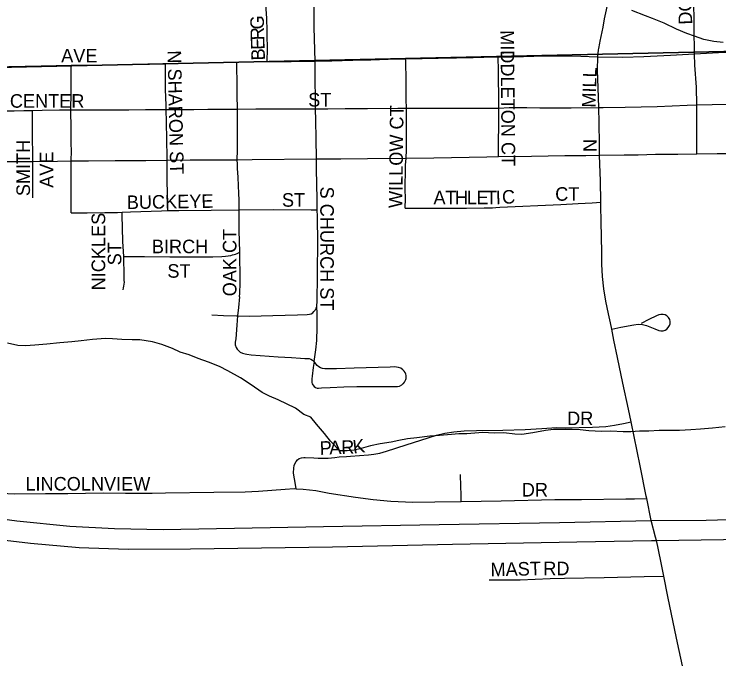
# Model space of a CAD drawing. Extents: x 1985906 to 2360102, y 891258 to 1222054.
# Drawn here: x 2189298 to 2191896, y 1018620 to 1020999 of the extents above; entities that cross this region are included whole.
import ezdxf

# ---------------------------------------------------------------- set-up
doc = ezdxf.new("R2010")
doc.units = 0
for name, color, linetype in [('GM_X_City_Street', 7, 'Continuous'), ('GM_X_City_Street_Text', 7, 'Continuous'), ('GM_X_Minor_River', 7, 'Continuous'), ('GM_X_Section', 7, 'Continuous'), ('GM_X_State_Route', 7, 'Continuous'), ('GM_X_US_Route', 7, 'Continuous')]:
    doc.layers.add(name, color=color, linetype=linetype)

msp = doc.modelspace()

# ---------------------------------------------------------------- linework, layer by layer
at = {"layer": 'GM_X_City_Street'}
for points in [[(2191806.8, 1020852.6), (2191806.6, 1020859), (2191805, 1020942.4), (2191804.8, 1020989.7), (2191803.9, 1021024.6), (2191801.6, 1021106.6), (2191799.6, 1021238.5), (2191801, 1021287.9), (2191802.5, 1021304.2)], [(2191449.5, 1020841.5), (2191453, 1020866.5), (2191453.6, 1020871.5), (2191454.7, 1020878.6), (2191455.7, 1020885.3), (2191456.8, 1020892.2), (2191458.2, 1020899), (2191469.4, 1020951), (2191475.1, 1020981.2), (2191490.4, 1021055.5), (2191506.3, 1021132.6), (2191515.8, 1021179.5), (2191528.5, 1021242.3)], [(2190231.1, 1020823.4), (2190231.6, 1020871.2), (2190231.6, 1020888.4), (2190231.1, 1020904.9), (2190230.7, 1020921.6), (2190230.9, 1020936.6), (2190230.2, 1020953.1), (2190229.9, 1020968.4), (2190229, 1020983.5), (2190227.3, 1021017.3), (2190226.4, 1021094.7), (2190226.2, 1021131), (2190226, 1021147.4)], [(2191449.5, 1020841.5), (2191542.1, 1020839.9), (2191620.1, 1020843), (2191718.4, 1020847.6), (2191806.8, 1020852.6)], [(2191806.8, 1020852.6), (2191894.5, 1020857.1), (2192116.8, 1020864.4), (2192347.7, 1020872.2), (2192496.8, 1020875.3)], [(2191814.6, 1020663.9), (2191814.2, 1020728.9), (2191808.3, 1020810.1), (2191806.8, 1020852.6)], [(2190231.1, 1020823.4), (2190278, 1020823.9), (2190319.5, 1020824.4), (2190375.1, 1020824.9), (2190407.9, 1020824.8)], [(2190407.9, 1020824.8), (2190469, 1020826.9), (2190546, 1020829.3), (2190613.5, 1020830.6), (2190677.3, 1020832.3), (2190741.3, 1020833.9)], [(2190741.3, 1020833.9), (2190802.2, 1020835.2), (2190861.5, 1020836.4), (2190928.5, 1020837.8), (2190990.5, 1020839.1), (2191030.2, 1020839.9), (2191082.1, 1020840.9)], [(2190744.3, 1020651.7), (2190743.5, 1020683.3), (2190743.6, 1020711.2), (2190743.3, 1020742.1), (2190742.9, 1020773.5), (2190742.5, 1020806), (2190741.6, 1020827.4), (2190741.3, 1020833.9)], [(2191082.1, 1020840.9), (2191138.2, 1020841.7), (2191213.9, 1020843.6), (2191286.8, 1020845), (2191355.7, 1020844.6), (2191449.5, 1020841.5)], [(2191085, 1020651.8), (2191085.2, 1020705.2), (2191084.2, 1020752.5), (2191083.9, 1020773.8), (2191083.6, 1020787.6), (2191083.3, 1020806.9), (2191083.1, 1020823.7), (2191082.1, 1020840.9)], [(2191453.1, 1020654), (2191451.3, 1020727.1), (2191449.4, 1020792.1), (2191449.5, 1020841.5)], [(2188863.2, 1020797.6), (2188936.4, 1020798.9), (2189045.8, 1020801), (2189174.8, 1020803.5), (2189277.8, 1020805.5), (2189397.3, 1020808.2), (2189507.5, 1020809.9)], [(2189506.7, 1020645.7), (2189507.5, 1020708.6), (2189507.6, 1020801.3), (2189507.5, 1020809.9)], [(2189507.5, 1020809.9), (2189555.4, 1020810.6), (2189632, 1020811.8), (2189702.2, 1020812.9), (2189796.6, 1020814.3), (2189855.4, 1020815.2)], [(2189855.4, 1020815.2), (2189928.3, 1020817.6), (2190005.8, 1020819.4), (2190105.2, 1020821), (2190119.1, 1020821.3)], [(2189858.4, 1020646.7), (2189857.8, 1020663), (2189856.4, 1020720.3), (2189856, 1020743.7), (2189855.4, 1020758.9), (2189855.8, 1020773.5), (2189855.4, 1020810.3), (2189855.4, 1020815.2)], [(2190119.1, 1020821.3), (2190167.2, 1020822.4), (2190231.1, 1020823.4)], [(2190121.5, 1020648.6), (2190120.4, 1020701), (2190119.9, 1020750.6), (2190119.4, 1020800), (2190119.1, 1020821.3)], [(2191814.6, 1020663.9), (2191872.2, 1020665.8), (2191938.3, 1020666.5), (2192017, 1020667.3), (2192076.4, 1020668), (2192129.8, 1020668.5), (2192136.2, 1020667.2), (2192141.3, 1020665.2), (2192145.2, 1020662.8), (2192148.5, 1020659.9)], [(2189223.1, 1020640.7), (2189260.2, 1020641.4), (2189298.1, 1020642.1), (2189333.3, 1020642.7), (2189365.3, 1020643.4)], [(2189365.3, 1020643.4), (2189400.5, 1020644.5), (2189465.3, 1020645.3), (2189506.7, 1020645.7)], [(2189366.5, 1020455.2), (2189366.2, 1020496), (2189366, 1020529.5), (2189365.9, 1020560.7), (2189365.6, 1020604.6), (2189365.3, 1020643.4)], [(2189506.7, 1020645.7), (2189555.6, 1020645.8), (2189600.9, 1020646), (2189655.6, 1020646.1), (2189720.1, 1020646.3), (2189782.6, 1020646.5), (2189814.3, 1020646.6), (2189858.4, 1020646.7)], [(2189508, 1020457.1), (2189508.1, 1020459.9), (2189508.7, 1020492.4), (2189508.2, 1020524.1), (2189508.2, 1020576.2), (2189506.7, 1020645.7)], [(2189858.4, 1020646.7), (2189897.9, 1020647), (2189960, 1020647.5), (2190012.4, 1020647.9), (2190073.7, 1020648.3), (2190121.5, 1020648.6)], [(2189861.5, 1020460.3), (2189861.5, 1020469.4), (2189860.9, 1020536), (2189859.7, 1020599.9), (2189858.4, 1020646.7)], [(2190120.7, 1020461.6), (2190121.7, 1020496.8), (2190121.8, 1020554.7), (2190121.5, 1020648.6)], [(2190121.5, 1020648.6), (2190189, 1020648.9), (2190252.7, 1020649.1), (2190314.4, 1020649.3), (2190360.1, 1020649.5), (2190408.9, 1020649.8)], [(2190408.9, 1020649.8), (2190453.9, 1020649.9), (2190518, 1020650.3), (2190600.4, 1020650.8), (2190712.2, 1020651.5), (2190744.3, 1020651.7)], [(2190742.8, 1020467.9), (2190743.7, 1020478.1), (2190744, 1020486.5), (2190744.5, 1020492.9), (2190744.5, 1020521.9), (2190744.4, 1020587.6), (2190745, 1020620.4), (2190745, 1020636.7), (2190744.3, 1020651.7)], [(2190744.3, 1020651.7), (2190770.8, 1020651.7), (2190834.9, 1020651.8), (2190908.7, 1020651.8), (2190985.7, 1020651.8), (2191042, 1020651.8), (2191085, 1020651.8)], [(2191083.8, 1020473.1), (2191083.9, 1020493.4), (2191084.9, 1020622.1), (2191085, 1020651.8)], [(2191085, 1020651.8), (2191123.4, 1020654), (2191140.2, 1020654), (2191187.7, 1020654.1), (2191236.5, 1020653.6), (2191284.7, 1020652.5), (2191351.4, 1020653), (2191453.1, 1020654)], [(2191453.1, 1020654), (2191469.2, 1020654.3), (2191550.7, 1020656.1), (2191669, 1020658.6), (2191779.4, 1020662.5), (2191814.6, 1020663.9)], [(2191456, 1020478.5), (2191455.9, 1020519), (2191454.6, 1020597.9), (2191453.1, 1020654)], [(2191815.5, 1020483.9), (2191815.4, 1020531.7), (2191814.6, 1020663.9)], [(2190127.6, 1020276.5), (2190127.6, 1020281.4), (2190126.9, 1020312.4), (2190125.9, 1020338), (2190125.2, 1020365.4), (2190123.7, 1020396.9), (2190121.6, 1020429.2), (2190120.9, 1020445.2), (2190120.7, 1020461.6)], [(2190415.2, 1020277.2), (2190414.8, 1020318.5), (2190413.6, 1020369.3), (2190412.8, 1020429.8), (2190412.3, 1020464.9)], [(2190740.2, 1020282.3), (2190740.3, 1020318.8), (2190739.6, 1020353.2), (2190740.6, 1020432.2), (2190741.1, 1020443.2), (2190741.6, 1020454), (2190742.8, 1020467.9)], [(2189367.2, 1020321.2), (2189367.1, 1020349.2), (2189366.8, 1020395), (2189366.6, 1020432.4), (2189366.5, 1020455.2)], [(2189507.8, 1020266.1), (2189508, 1020353), (2189508, 1020402.4), (2189508, 1020457.1)], [(2189864, 1020274), (2189863.9, 1020283.4), (2189863, 1020344.4), (2189862.6, 1020377.6), (2189862.2, 1020407.6), (2189861.9, 1020434.7), (2189861.5, 1020460.3)], [(2190740.2, 1020282.3), (2190867, 1020283), (2190966.3, 1020283.5), (2191031.2, 1020283.6), (2191045.5, 1020283.6), (2191053.9, 1020284.1), (2191062, 1020284.6), (2191074.2, 1020285.5), (2191088.5, 1020286.2), (2191313.7, 1020296.7), (2191376.9, 1020300.2), (2191429.2, 1020303.1), (2191460.9, 1020304.8)], [(2189507.8, 1020266.1), (2189566.8, 1020265.5), (2189631.6, 1020266.4), (2189679.4, 1020267.4), (2189695.9, 1020267.8)], [(2189702, 1020104.8), (2189698.9, 1020159.7), (2189697.2, 1020210.8), (2189695.6, 1020256.3), (2189695.9, 1020267.8)], [(2189695.9, 1020267.8), (2189726.5, 1020269), (2189841.6, 1020273.1), (2189864, 1020274)], [(2189864, 1020274), (2189904.8, 1020274.1), (2190023.9, 1020275.8), (2190127.6, 1020276.5)], [(2190127.6, 1020276.5), (2190253.7, 1020277.5), (2190392.4, 1020277.1), (2190415.2, 1020277.2)], [(2190129.8, 1020121.1), (2190127.6, 1020200.4), (2190127.6, 1020276.5)], [(2190415.4, 1019963.1), (2190415.7, 1019979.6), (2190415.8, 1019993.9), (2190415.9, 1020002.4), (2190416.1, 1020020.8), (2190416.3, 1020052.2), (2190417.9, 1020152.4), (2190416.2, 1020252.1), (2190415.2, 1020277.2)], [(2189699.2, 1019981.8), (2189701.5, 1019989), (2189702.8, 1019995.1), (2189703.7, 1020002.7), (2189704.2, 1020009.7), (2189703.9, 1020016.5), (2189703.7, 1020024.4), (2189703.3, 1020031.7), (2189703.1, 1020054.4), (2189702, 1020081), (2189702, 1020104.8)], [(2189702, 1020104.8), (2189724.1, 1020105), (2189749.7, 1020104.5), (2189778.8, 1020104.5), (2189872, 1020103.4), (2189982.6, 1020103.4), (2190030.9, 1020103.7), (2190064.1, 1020104.4), (2190076.5, 1020105.4), (2190087.2, 1020106.8), (2190096.2, 1020108.4), (2190102.8, 1020110.2), (2190109.2, 1020111.8), (2190114.2, 1020113.6), (2190120.1, 1020115.4), (2190124.6, 1020117.9), (2190129.8, 1020121.1)], [(2190128.7, 1019956.3), (2190129.4, 1019968.8), (2190130.6, 1020006.6), (2190130.9, 1020038.7), (2190129.9, 1020099.9), (2190129.8, 1020121.1)], [(2190128.7, 1019956.3), (2190124.6, 1019916.4), (2190121.5, 1019885.1)], [(2190414.2, 1019917.3), (2190414.3, 1019924.5), (2190414.7, 1019936.2), (2190415.4, 1019963.1)], [(2190121.5, 1019885.1), (2190165, 1019884.8), (2190251.7, 1019886.5), (2190342.4, 1019888.9), (2190378, 1019890.2), (2190386.9, 1019891.5), (2190393.4, 1019893.6), (2190398.8, 1019897.1), (2190403.4, 1019901.4), (2190407.8, 1019906.9), (2190411.7, 1019913.6), (2190414.2, 1019917.3)], [(2190403.6, 1019716.7), (2190410.3, 1019760.5), (2190414, 1019794.8), (2190415, 1019842.5), (2190414.5, 1019879.1), (2190414.5, 1019902.4), (2190414.1, 1019911.6), (2190414.2, 1019917.3)], [(2190026.6, 1019889.4), (2190069.8, 1019887.3), (2190117.3, 1019885.1), (2190121.5, 1019885.1)], [(2191501.1, 1019836.4), (2191535.2, 1019843.3), (2191582.5, 1019852.7), (2191598.4, 1019854.6), (2191614.3, 1019853.6), (2191629.8, 1019849.5), (2191659.8, 1019837.8), (2191674.8, 1019831.7), (2191682.8, 1019830.1), (2191690.4, 1019830), (2191698.8, 1019833.1), (2191704.7, 1019836.7), (2191709.6, 1019842.1), (2191714.3, 1019849.5), (2191716.4, 1019856.6), (2191717.2, 1019865.2), (2191715.5, 1019872.6), (2191711.2, 1019879.7), (2191704.2, 1019885.7), (2191698.2, 1019888.9), (2191691.3, 1019890.3), (2191682.4, 1019890.2), (2191675.5, 1019889.3), (2191666.9, 1019886.1), (2191638.1, 1019871.7), (2191609.6, 1019857.3)], [(2190121.5, 1019885.1), (2190119.2, 1019851), (2190115, 1019801.1), (2190113.3, 1019788), (2190113.3, 1019778.6), (2190116, 1019769.4), (2190120, 1019763), (2190125.9, 1019757), (2190131.6, 1019752.1), (2190139.7, 1019748.2), (2190149.1, 1019745.2), (2190156.1, 1019743.7), (2190171.9, 1019742), (2190237.9, 1019737.5), (2190270.8, 1019735), (2190320, 1019731.8), (2190353.1, 1019729.6), (2190369.7, 1019728.6), (2190374.4, 1019728.8), (2190380.6, 1019728.8), (2190385.7, 1019728.1), (2190391.9, 1019726.1), (2190398.4, 1019722.4), (2190402.1, 1019718.2), (2190403.6, 1019716.7), (2190400.1, 1019694.5), (2190396.1, 1019662.8), (2190395.9, 1019652.9), (2190395.8, 1019644.5), (2190395.9, 1019639.6), (2190396.6, 1019635.1), (2190398.8, 1019630.9), (2190404, 1019624.7), (2190409.5, 1019621), (2190414.9, 1019619), (2190420.6, 1019619), (2190431.2, 1019619.5), (2190463.1, 1019621.7), (2190513.6, 1019623.2), (2190561.5, 1019624.4), (2190611.2, 1019624.6), (2190693.6, 1019624.6), (2190702.2, 1019624.9), (2190711.1, 1019625.4), (2190718.6, 1019626.8), (2190726.7, 1019631), (2190731.4, 1019634.7), (2190733.2, 1019636), (2190736.9, 1019641.1), (2190738.8, 1019643.6), (2190740.5, 1019648), (2190741.6, 1019650.8), (2190743, 1019655.1), (2190743.6, 1019657.7), (2190743.5, 1019662.4), (2190743, 1019666.1), (2190741.8, 1019670.8), (2190740.9, 1019674.2), (2190739.4, 1019676.6), (2190736.4, 1019681.2), (2190730.6, 1019686.9), (2190723.5, 1019692.1), (2190715.4, 1019695.3), (2190700, 1019697.1), (2190683.7, 1019696.6), (2190551.4, 1019693.1), (2190486.4, 1019690.7), (2190453.3, 1019690.2), (2190443.6, 1019690.5), (2190435.2, 1019692), (2190427.8, 1019693.9), (2190421.3, 1019697.4), (2190415.2, 1019702.8), (2190409.7, 1019708.5), (2190403.6, 1019716.7)], [(2190337.9, 1019248), (2190332.4, 1019278.1), (2190330.6, 1019290), (2190328.3, 1019306.8), (2190328.5, 1019324.2), (2190330.2, 1019333.7), (2190332.6, 1019340.2), (2190337.4, 1019348), (2190342.1, 1019354), (2190349.2, 1019359.2), (2190357, 1019362.2), (2190365.8, 1019363.2), (2190371.2, 1019363.1), (2190403.3, 1019361.7), (2190418.6, 1019361.1), (2190435.2, 1019360.4), (2190443.7, 1019360.7), (2190455.5, 1019360.9), (2190479.9, 1019363.4), (2190496.5, 1019365.2), (2190523.4, 1019367.3), (2190538.5, 1019368.4), (2190570.8, 1019370.3), (2190603.8, 1019373), (2190623.6, 1019375.5), (2190646.2, 1019379.6), (2190670.9, 1019385.9), (2190743.8, 1019409.4), (2190824.4, 1019435.5), (2190855, 1019445.9), (2190886.2, 1019452.8), (2190918.9, 1019457.3), (2190957.4, 1019461.1), (2191002.2, 1019462.5), (2191099.5, 1019463.5), (2191181.7, 1019466.1), (2191244, 1019470.1), (2191298.3, 1019473.2), (2191331.3, 1019473.1), (2191429.8, 1019474.7), (2191479.3, 1019477.6), (2191512, 1019482), (2191544.4, 1019488.8), (2191572.8, 1019494.7)], [(2190946.6, 1019201.2), (2190945.8, 1019226.6), (2190944.6, 1019255.7), (2190943.8, 1019300.1)], [(2189208.6, 1019235.7), (2189217.1, 1019234.2), (2189250.4, 1019231.4), (2189299.2, 1019229.5), (2189413.6, 1019229.7), (2189495.8, 1019230.5), (2189625.6, 1019232.1), (2189708.1, 1019231.3), (2189806.1, 1019231.5), (2189855.5, 1019232.9), (2190034.5, 1019235), (2190150.2, 1019236.1), (2190198.2, 1019238.3), (2190297.1, 1019245.8), (2190329.8, 1019248.3), (2190337.9, 1019248)], [(2190337.9, 1019248), (2190363.4, 1019246.3), (2190410.6, 1019241), (2190459.7, 1019231.9), (2190556.2, 1019216.1), (2190621.1, 1019208.6), (2190686.5, 1019202.3), (2190767.5, 1019198.7), (2190849.2, 1019199.6), (2190946.6, 1019201.2)], [(2190946.6, 1019201.2), (2191093.4, 1019203.6), (2191290.9, 1019207.5), (2191389.5, 1019208.3), (2191552.8, 1019211), (2191585.5, 1019210.7), (2191630.3, 1019211.2)], [(2191049.9, 1018911.8), (2191083.1, 1018911.4), (2191164.1, 1018911.7), (2191273.8, 1018916.3), (2191326.9, 1018918.1), (2191472.9, 1018919.9), (2191620.5, 1018923.5), (2191692.9, 1018925.1)]]:
    msp.add_lwpolyline(points, dxfattribs=at)
at = {"layer": 'GM_X_Minor_River'}
for points in [[(2191911.7, 1020894.1), (2191877.5, 1020897.9), (2191841.3, 1020905.7), (2191807, 1020917.6), (2191778.8, 1020927.4), (2191740.6, 1020943.3), (2191694.2, 1020965.1), (2191651.9, 1020982.9), (2191625.7, 1020992.8), (2191575.4, 1021012.6)], [(2191919.6, 1019476), (2191873.4, 1019471.8), (2191829.2, 1019467.5), (2191793.1, 1019465.3), (2191750.9, 1019463.1), (2191676.5, 1019462.7), (2191638.3, 1019460.5), (2191604.2, 1019460.3), (2191572, 1019458.1), (2191543.9, 1019457.9), (2191497.6, 1019459.7), (2191463.5, 1019459.5), (2191417.2, 1019461.3), (2191385.1, 1019465.1), (2191354.9, 1019466.9), (2191286.6, 1019466.6), (2191256.5, 1019462.4), (2191210.3, 1019454.1), (2191170.1, 1019447.9), (2191144, 1019449.7), (2191103.8, 1019453.5), (2191067.6, 1019453.3), (2191025.4, 1019455.1), (2190967.1, 1019450.8), (2190937, 1019450.6), (2190910.9, 1019448.5), (2190866.7, 1019444.2), (2190830.5, 1019442), (2190782.3, 1019435.7), (2190748.1, 1019431.5), (2190716, 1019425.3), (2190687.9, 1019419.2), (2190647.8, 1019412.9), (2190611.6, 1019406.7), (2190577.5, 1019396.5), (2190551.4, 1019390.3), (2190525.3, 1019388.2), (2190499.2, 1019388), (2190464.8, 1019423.9), (2190442.5, 1019451.9), (2190412.2, 1019485.8), (2190392, 1019511.8), (2190365.8, 1019521.7), (2190335.5, 1019545.6), (2190271, 1019575.3), (2190238.8, 1019589.2), (2190212.6, 1019603.1), (2190172.2, 1019630.9), (2190131.9, 1019656.8), (2190085.5, 1019682.6), (2190055.3, 1019698.5), (2190015, 1019714.3), (2189976.7, 1019728.2), (2189942.5, 1019742), (2189910.3, 1019751.9), (2189882.1, 1019765.7), (2189841.8, 1019779.6), (2189807.6, 1019789.4), (2189761.3, 1019797.2), (2189733.2, 1019797), (2189695, 1019798.8), (2189660.8, 1019800.6), (2189634.7, 1019802.5), (2189586.4, 1019798.2), (2189544.3, 1019794), (2189510.1, 1019789.8), (2189465.9, 1019785.5), (2189417.7, 1019781.2), (2189373.5, 1019777), (2189339.4, 1019774.8), (2189311.2, 1019776.7), (2189273, 1019784.4)]]:
    msp.add_lwpolyline(points, dxfattribs=at)
at = {"layer": 'GM_X_Section'}
for points in [[(2193425.3, 1026159.9), (2193424.6, 1020894.4), (2188056.2, 1020775.9), (2188087.9, 1026135.7), (2188388.1, 1026136.4)], [(2188056.2, 1020775.9), (2193424.6, 1020894.4), (2193469, 1015525.3), (2188122.3, 1015429.1)]]:
    msp.add_lwpolyline(points, close=True, dxfattribs=at)
at = {"layer": 'GM_X_State_Route'}
for points in [[(2190412.3, 1020464.9), (2190410.9, 1020539.9), (2190410.4, 1020605.8), (2190408.9, 1020649.8), (2190408.7, 1020694.9), (2190408.3, 1020748.9), (2190408, 1020799.6), (2190407.9, 1020824.8), (2190404.6, 1020949), (2190403.5, 1021026.4)], [(2191665.8, 1019057.2), (2191662.9, 1019068.9), (2191646.9, 1019130.5), (2191630.3, 1019211.2), (2191628.2, 1019220), (2191606.4, 1019332.4), (2191572.8, 1019494.7), (2191563.3, 1019540.8), (2191542.8, 1019636.9), (2191522.6, 1019732.5), (2191509.2, 1019795.8), (2191501.1, 1019836.4), (2191496.4, 1019860.3), (2191489.5, 1019893), (2191479.8, 1019940.2), (2191472.1, 1019985.7), (2191467.1, 1020030.7), (2191465.2, 1020076.4), (2191464.9, 1020092.5), (2191464.4, 1020107.7), (2191464.2, 1020124), (2191464.3, 1020140.4), (2191463.9, 1020156.3), (2191463.7, 1020172.4), (2191463, 1020188.8), (2191461.9, 1020221.3), (2191462, 1020237.6), (2191461.2, 1020286.6), (2191460.9, 1020304.8), (2191459.5, 1020384.8), (2191458.2, 1020413.1), (2191456, 1020478.5)], [(2191857.9, 1018165.3), (2191855.3, 1018175.5), (2191835.1, 1018265.6), (2191824.6, 1018311.8), (2191800.7, 1018419), (2191785.3, 1018484.8), (2191774.8, 1018531.4), (2191765.7, 1018576.9), (2191740.1, 1018696.7), (2191708.6, 1018849.7), (2191692.9, 1018925.1), (2191686.6, 1018961.9), (2191671.4, 1019034.5), (2191665.8, 1019057.2)]]:
    msp.add_lwpolyline(points, dxfattribs=at)
at = {"layer": 'GM_X_US_Route'}
for points in [[(2189006.1, 1020452.4), (2189049, 1020452.7), (2189208, 1020454.7), (2189222.5, 1020454.9), (2189232.2, 1020455), (2189366.5, 1020455.2), (2189457.3, 1020456.5), (2189508, 1020457.1), (2189572.3, 1020457.9), (2189670.6, 1020458.7), (2189783.8, 1020459.3), (2189861.5, 1020460.3), (2189947, 1020461.3), (2190120.7, 1020461.6), (2190175, 1020462.6), (2190412.3, 1020464.9)], [(2190412.3, 1020464.9), (2190502.3, 1020465.5), (2190600.6, 1020466.1), (2190742.8, 1020467.9), (2190845.9, 1020469), (2191041.3, 1020472.5), (2191083.8, 1020473.1), (2191205.3, 1020474.6), (2191328.3, 1020476.6), (2191405.2, 1020477.8), (2191456, 1020478.5)], [(2191456, 1020478.5), (2191547, 1020480), (2191599.1, 1020479.9), (2191662.1, 1020481.6), (2191736.2, 1020482.5)], [(2191736.2, 1020482.5), (2191744.6, 1020482.6), (2191815.5, 1020483.9), (2191889.5, 1020484.1), (2191965.7, 1020485), (2192047.2, 1020484.9), (2192110.5, 1020485.4), (2192124.2, 1020484.9), (2192157.1, 1020482.4), (2192159.1, 1020482.3), (2192200.3, 1020479.2), (2192421.1, 1020458.1), (2192500.3, 1020450.7), (2192503.3, 1020450.4), (2192564, 1020444.7), (2192628.2, 1020438.4), (2192657, 1020436.2), (2192812.1, 1020420.9), (2192888.7, 1020413.3), (2192901.1, 1020412.1)], [(2187870.2, 1019548.4), (2187989.5, 1019494.7), (2188090.8, 1019449.5), (2188106.5, 1019443.3), (2188272.7, 1019376.9), (2188442.6, 1019318.8), (2188614.9, 1019266.5), (2188791.5, 1019220.9), (2188966.5, 1019183.1), (2189127.5, 1019154.5), (2189308.1, 1019129.2), (2189503.5, 1019110), (2189667.3, 1019100.6), (2189847.8, 1019097.5), (2190438.6, 1019108.2), (2190865, 1019116.3), (2191308.4, 1019123.7), (2191646.9, 1019130.5), (2191849.9, 1019132.4), (2192226, 1019142.5)], [(2188091.9, 1019365.9), (2188108.5, 1019359.4), (2188192.9, 1019326.3), (2188322.7, 1019278.4), (2188478, 1019227.2), (2188666.8, 1019173.3), (2188841.8, 1019128.3), (2189002.2, 1019097.2), (2189179.4, 1019067.7), (2189358.6, 1019047.2), (2189537.9, 1019031.4), (2189717.6, 1019025.3), (2189947.6, 1019025.8), (2190472.1, 1019034), (2190914.5, 1019042.8), (2191373, 1019051.9), (2191647.9, 1019056.9), (2191665.8, 1019057.2)], [(2191665.8, 1019057.2), (2191913.6, 1019060.6), (2192323.2, 1019070.4), (2192568.7, 1019082), (2192895.5, 1019106.6), (2193140.2, 1019130.1), (2193384, 1019160.5), (2193438.1, 1019167.7)]]:
    msp.add_lwpolyline(points, dxfattribs=at)

# ---------------------------------------------------------------- texts
at = {"layer": 'GM_X_City_Street_Text'}
for s, rotation, p in [('DOVER', 91.2235, (2191798.2, 1020960.5)), ('G', 90.6995, (2190219.1, 1020942.6)), ('R', 91.9589, (2190220.4, 1020903.3)), ('MIDDLETON CT', 270.5395, (2191091, 1020939.4)), ('E', 91.9401, (2190221.6, 1020868.1)), ('AVE', 0, (2189471.2, 1020820.7)), ('N SHARON ST', 271.245, (2189863.4, 1020864.5)), ('B', 91.9431, (2190223, 1020828.6)), ('MILL', 88.3643, (2191441.8, 1020653.2)), ('CENTER', 0, (2189282, 1020653.5)), ('ST', 0, (2190382, 1020657.9)), ('WILLOW CT', 89.2849, (2190729, 1020283.1)), ('SMITH', 90, (2189356.2, 1020327.3)), ('N', 90, (2191446.2, 1020490.1)), ('AVE', 90, (2189442.2, 1020358.1)), ('S CHURCH ST', 270, (2190426.6, 1020362.5)), ('CT', 0, (2191292.8, 1020310.3)), ('BUCKEYE', 0.8703, (2189713.4, 1020279.5)), ('ST', 0, (2190285.2, 1020288.3)), ('A', 0.0219, (2190844, 1020297.1)), ('T', 0.0206, (2190888, 1020297.1)), ('H', 0.0154, (2190923.2, 1020297.2)), ('L', 0.0206, (2190967.2, 1020297.2)), ('E', 0.0206, (2191002.4, 1020297.2)), ('T', 0.0647, (2191037.6, 1020297.2)), ('I', 1.9551, (2191074.6, 1020297.3)), ('C', 3.8654, (2191098.4, 1020298.1)), ('NICKLES', 90, (2189633.4, 1019979.7)), ('OAK CT', 90, (2190117.4, 1019957.7)), ('ST', 90, (2189693, 1020072.1)), ('BIRCH', 0, (2189805.6, 1020116.7)), ('ST', 0, (2189862.8, 1020026.3)), ('DR', 0, (2191336.8, 1019482.5)), ('P', 2.4872, (2190425.6, 1019372.5)), ('A', 2.4924, (2190460.7, 1019374)), ('R', 1.372, (2190504.4, 1019375.9)), ('K', 6.677, (2190549.1, 1019377.2)), ('LINCOLNVIEW', 0, (2189339.2, 1019241.1)), ('DR', 0, (2191169.6, 1019219.1)), ('MAST', 1.4679, (2191054.9, 1018924.3)), ('RD', 0, (2191248.8, 1018928.7))]:
    msp.add_text(s, height=50, rotation=rotation, dxfattribs=at).set_placement(p)

doc.saveas('drawing.dxf')
